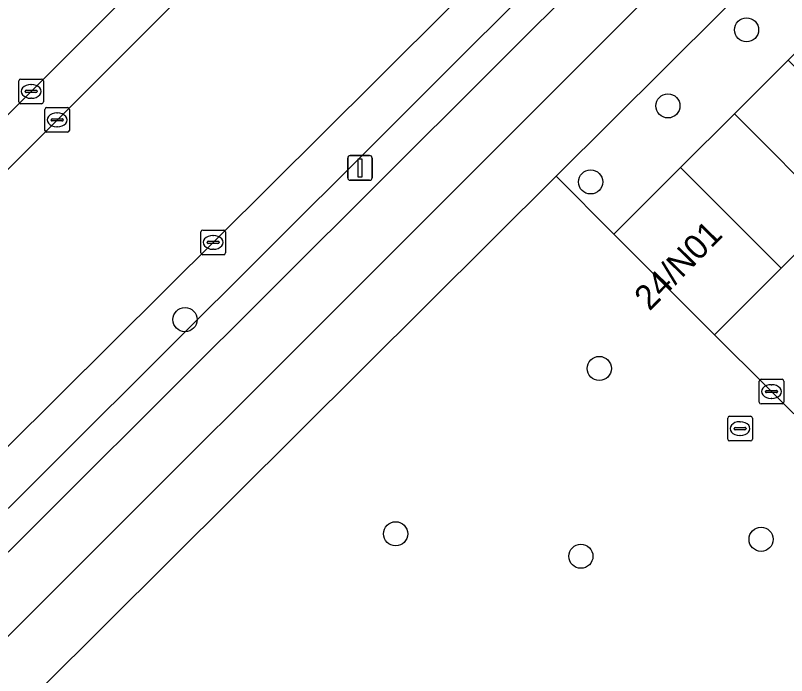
# Model space of a CAD drawing. Extents: x 159960 to 160866, y 382700 to 383354.
# Drawn here: x 160271.97 to 160303.25, y 383050.26 to 383077.04 of the extents above; entities that cross this region are included whole.
import ezdxf

# ---------------------------------------------------------------- set-up
doc = ezdxf.new("R2010")
doc.units = 0
for name, color, linetype in [('IMGEO_Berm_open', 7, 'Continuous'), ('IMGEO_Boom', 7, 'Continuous'), ('IMGEO_Fietspad_open', 7, 'Continuous'), ('IMGEO_Groenvoorziening', 7, 'Continuous'), ('IMGEO_Kolk', 7, 'Continuous'), ('IMGEO_Lichtmast', 7, 'Continuous'), ('IMGEO_Pand', 7, 'Continuous'), ('IMGEO_Pand_nummerreeks', 7, 'Continuous'), ('IMGEO_Parkeervlak_open', 7, 'Continuous'), ('IMGEO_Rijbaan_lokaal_gesloten', 7, 'Continuous'), ('IMGEO_Rijbaan_lokaal_open', 7, 'Continuous'), ('IMGEO_Rioolput', 7, 'Continuous'), ('IMGEO_Verkeerseiland_open', 7, 'Continuous'), ('IMGEO_Voetpad_open', 7, 'Continuous')]:
    doc.layers.add(name, color=color, linetype=linetype)

msp = doc.modelspace()

# ---------------------------------------------------------------- linework, layer by layer
at = {"layer": 'IMGEO_Berm_open'}
for points in [[(160265.151, 383048.791), (160330.202, 383113.614), (160344.403, 383127.954)], [(160340.966, 383126.2), (160330.504, 383115.762), (160313.927, 383099.222), (160286.446, 383071.777), (160265.346, 383050.749), (160260.54, 383046.135), (160258.981, 383044.638), (160246.325, 383032.486), (160244.244, 383030.455)]]:
    msp.add_lwpolyline(points, dxfattribs=at)
at = {"layer": 'IMGEO_Boom'}
for centre in [(160301.626, 383076.453), (160298.436, 383073.369), (160295.3, 383070.284), (160278.845, 383064.698), (160295.651, 383062.718), (160287.39, 383056.012), (160302.215, 383055.789), (160294.905, 383055.101)]:
    msp.add_circle(centre, 0.489, dxfattribs=at)
at = {"layer": 'IMGEO_Fietspad_open'}
for points in [[(160354.266, 383138.215), (160344.403, 383127.954), (160330.202, 383113.614), (160265.151, 383048.791), (160244.662, 383029.223), (160210.466, 382996.565), (160207.97, 382994.198), (160203.849, 382990.29), (160202.18, 382988.665), (160201.881, 382988.378)], [(160203.096, 382986.199), (160266.621, 383046.833), (160320.923, 383101.092)]]:
    msp.add_lwpolyline(points, dxfattribs=at)
at = {"layer": 'IMGEO_Groenvoorziening'}
for points in [[(160329.563, 383101.405), (160327.343, 383103.76), (160293.902, 383070.519), (160296.246, 383068.169), (160298.95, 383070.866), (160301.133, 383073.044), (160303.32, 383075.226), (160305.507, 383077.407), (160307.694, 383079.589), (160309.881, 383081.771), (160312.068, 383083.952), (160314.255, 383086.134), (160316.442, 383088.315), (160318.629, 383090.497), (160320.815, 383092.679), (160323.002, 383094.86), (160325.189, 383097.042), (160327.376, 383099.223)], [(160315.353, 383049.161), (160300.321, 383064.084), (160296.246, 383068.169), (160293.902, 383070.519), (160267.761, 383044.535), (160221.343, 383000.23), (160221.557, 383000), (160221.626, 382999.926), (160221.796, 383000), (160291.641, 383030.493)]]:
    msp.add_lwpolyline(points, close=True, dxfattribs=at)
at = {"layer": 'IMGEO_Kolk'}
for p, q in [((160272.103, 383073.531), (160272.103, 383074.383)), ((160272.178, 383074.457), (160273.03, 383074.457)), ((160273.104, 383074.383), (160273.104, 383073.531)), ((160272.405, 383074), (160272.803, 383074)), ((160272.591, 383074.237), (160272.616, 383074.237)), ((160272.362, 383073.951), (160272.362, 383073.963)), ((160272.8, 383073.914), (160272.402, 383073.914)), ((160272.614, 383073.677), (160272.589, 383073.677)), ((160272.846, 383073.963), (160272.846, 383073.951)), ((160273.03, 383073.457), (160272.178, 383073.457)), ((160273.157, 383072.376), (160273.157, 383073.228)), ((160273.232, 383073.302), (160274.084, 383073.302)), ((160273.645, 383073.082), (160273.67, 383073.082)), ((160274.158, 383073.228), (160274.158, 383072.376)), ((160273.416, 383072.796), (160273.416, 383072.808)), ((160273.854, 383072.759), (160273.456, 383072.759)), ((160273.459, 383072.845), (160273.857, 383072.845)), ((160273.9, 383072.808), (160273.9, 383072.796)), ((160273.668, 383072.522), (160273.643, 383072.522)), ((160274.084, 383072.302), (160273.232, 383072.302)), ((160279.487, 383067.407), (160279.487, 383068.259)), ((160279.562, 383068.333), (160280.414, 383068.333)), ((160279.975, 383068.113), (160280, 383068.113)), ((160280.488, 383068.259), (160280.488, 383067.407)), ((160279.746, 383067.827), (160279.746, 383067.839)), ((160280.184, 383067.79), (160279.786, 383067.79)), ((160279.789, 383067.876), (160280.187, 383067.876)), ((160280.23, 383067.839), (160280.23, 383067.827)), ((160279.998, 383067.553), (160279.973, 383067.553)), ((160280.414, 383067.333), (160279.562, 383067.333)), ((160302.137, 383061.355), (160302.137, 383062.207)), ((160302.212, 383062.281), (160303.064, 383062.281)), ((160303.138, 383062.207), (160303.138, 383061.355)), ((160302.396, 383061.775), (160302.396, 383061.787)), ((160302.439, 383061.824), (160302.837, 383061.824)), ((160302.625, 383062.061), (160302.65, 383062.061)), ((160302.88, 383061.787), (160302.88, 383061.775)), ((160302.834, 383061.738), (160302.436, 383061.738)), ((160302.648, 383061.501), (160302.623, 383061.501)), ((160303.064, 383061.281), (160302.212, 383061.281))]:
    msp.add_line(p, q, dxfattribs=at)
for points in [[(160272.103, 383073.531), (160272.103, 383074.383)], [(160272.178, 383074.457), (160273.03, 383074.457)], [(160273.104, 383074.383), (160273.104, 383073.531)], [(160273.03, 383073.457), (160272.178, 383073.457)], [(160273.157, 383072.376), (160273.157, 383073.228)], [(160273.232, 383073.302), (160274.084, 383073.302)], [(160274.158, 383073.228), (160274.158, 383072.376)], [(160274.084, 383072.302), (160273.232, 383072.302)], [(160279.487, 383067.407), (160279.487, 383068.259)], [(160279.562, 383068.333), (160280.414, 383068.333)], [(160280.488, 383068.259), (160280.488, 383067.407)], [(160280.414, 383067.333), (160279.562, 383067.333)], [(160302.137, 383061.355), (160302.137, 383062.207)], [(160302.212, 383062.281), (160303.064, 383062.281)], [(160303.138, 383062.207), (160303.138, 383061.355)], [(160303.064, 383061.281), (160302.212, 383061.281)]]:
    msp.add_lwpolyline(points, dxfattribs=at)
for centre, radius, start, end in [((160272.18, 383074.381), 0.0765, 91.552, 178.448), ((160272.18, 383074.381), 0.0765, 91.552, 178.448), ((160273.028, 383074.381), 0.0765, 1.552, 88.448), ((160273.028, 383074.381), 0.0765, 1.552, 88.448), ((160272.402, 383073.96), 0.0403, 85.8775, 175.7526), ((160272.807, 383073.962), 0.0386, 1.7309, 96.639), ((160272.399, 383073.95), 0.0366, 178.938, 274.7102), ((160272.803, 383073.957), 0.043, 264.8664, 352.4533), ((160272.18, 383073.533), 0.0765, 181.552, 268.448), ((160272.18, 383073.533), 0.0765, 181.552, 268.448), ((160273.028, 383073.533), 0.0765, 271.552, 358.448), ((160273.028, 383073.533), 0.0765, 271.552, 358.448), ((160273.234, 383073.226), 0.0765, 91.552, 178.448), ((160273.234, 383073.226), 0.0765, 91.552, 178.448), ((160274.082, 383073.226), 0.0765, 1.552, 88.448), ((160274.082, 383073.226), 0.0765, 1.552, 88.448), ((160273.456, 383072.805), 0.0403, 85.8775, 175.7526), ((160273.453, 383072.795), 0.0366, 178.938, 274.7102), ((160273.857, 383072.802), 0.043, 264.8664, 352.4533), ((160273.861, 383072.807), 0.0386, 1.7309, 96.639), ((160273.234, 383072.378), 0.0765, 181.552, 268.448), ((160273.234, 383072.378), 0.0765, 181.552, 268.448), ((160274.082, 383072.378), 0.0765, 271.552, 358.448), ((160274.082, 383072.378), 0.0765, 271.552, 358.448), ((160279.564, 383068.257), 0.0765, 91.552, 178.448), ((160279.564, 383068.257), 0.0765, 91.552, 178.448), ((160280.412, 383068.257), 0.0765, 1.552, 88.448), ((160280.412, 383068.257), 0.0765, 1.552, 88.448), ((160279.786, 383067.836), 0.0403, 85.8775, 175.7526), ((160279.783, 383067.826), 0.0366, 178.938, 274.7102), ((160280.187, 383067.833), 0.043, 264.8664, 352.4533), ((160280.191, 383067.838), 0.0386, 1.7309, 96.639), ((160279.564, 383067.409), 0.0765, 181.552, 268.448), ((160279.564, 383067.409), 0.0765, 181.552, 268.448), ((160280.412, 383067.409), 0.0765, 271.552, 358.448), ((160280.412, 383067.409), 0.0765, 271.552, 358.448), ((160302.214, 383062.205), 0.0765, 91.552, 178.448), ((160302.214, 383062.205), 0.0765, 91.552, 178.448), ((160303.062, 383062.205), 0.0765, 1.552, 88.448), ((160303.062, 383062.205), 0.0765, 1.552, 88.448), ((160302.436, 383061.784), 0.0403, 85.8775, 175.7526), ((160302.433, 383061.774), 0.0366, 178.938, 274.7102), ((160302.837, 383061.781), 0.043, 264.8664, 352.4533), ((160302.841, 383061.786), 0.0386, 1.7309, 96.639), ((160302.214, 383061.357), 0.0765, 181.552, 268.448), ((160302.214, 383061.357), 0.0765, 181.552, 268.448), ((160303.062, 383061.357), 0.0765, 271.552, 358.448), ((160303.062, 383061.357), 0.0765, 271.552, 358.448)]:
    msp.add_arc(centre, radius, start, end, dxfattribs=at)
for centre, major_axis, ratio, start_param, end_param in [((160272.59, 383073.957), (-0.387, 0.002), 0.722429, 4.712389, 7.853982), ((160272.615, 383073.957), (-0.39, 0.002), 0.717154, 1.570796, 4.712389), ((160273.644, 383072.802), (-0.387, 0.002), 0.722429, 4.712389, 7.853982), ((160273.669, 383072.802), (-0.39, 0.002), 0.717154, 1.570796, 4.712389), ((160279.974, 383067.833), (-0.387, 0.002), 0.722429, 4.712389, 7.853982), ((160279.999, 383067.833), (-0.39, 0.002), 0.717154, 1.570796, 4.712389), ((160302.624, 383061.781), (-0.387, 0.002), 0.722429, 4.712389, 7.853982), ((160302.649, 383061.781), (-0.39, 0.002), 0.717154, 1.570796, 4.712389)]:
    msp.add_ellipse(centre, major_axis=major_axis, ratio=ratio, start_param=start_param, end_param=end_param, dxfattribs=at)
at = {"layer": 'IMGEO_Lichtmast'}
for p, q in [((160285.446, 383070.453), (160285.446, 383071.253)), ((160285.446, 383071.253), (160285.446, 383070.453)), ((160285.546, 383071.353), (160286.336, 383071.353)), ((160286.336, 383071.353), (160285.546, 383071.353)), ((160286.436, 383071.253), (160286.436, 383070.453)), ((160286.436, 383070.453), (160286.436, 383071.253)), ((160286.336, 383070.353), (160285.546, 383070.353)), ((160285.546, 383070.353), (160286.336, 383070.353))]:
    msp.add_line(p, q, dxfattribs=at)
msp.add_lwpolyline([(160285.866, 383071.228), (160286.016, 383071.228), (160286.016, 383070.478), (160285.866, 383070.478), (160285.866, 383071.228)], dxfattribs=at)
for centre, start, end in [((160285.546, 383071.253), 90, 180), ((160285.546, 383071.253), 90, 180), ((160286.336, 383071.253), 0, 90), ((160286.336, 383071.253), 360, 90), ((160285.546, 383070.453), 180, 270), ((160285.546, 383070.453), 180, 270), ((160286.336, 383070.453), 270, 0), ((160286.336, 383070.453), 270, 0)]:
    msp.add_arc(centre, 0.1, start, end, dxfattribs=at)
at = {"layer": 'IMGEO_Pand'}
for points in [[(160301.133, 383073.044), (160305.208, 383068.959), (160307.395, 383071.141), (160303.32, 383075.226)], [(160301.133, 383073.044), (160298.95, 383070.866), (160303.025, 383066.781), (160305.208, 383068.959)], [(160298.95, 383070.866), (160296.246, 383068.169), (160300.321, 383064.084), (160303.025, 383066.781)]]:
    msp.add_lwpolyline(points, close=True, dxfattribs=at)
at = {"layer": 'IMGEO_Parkeervlak_open'}
for points in [[(160341.562, 383129.426), (160330.605, 383118.522), (160329.197, 383117.105), (160311.713, 383099.5), (160308.497, 383096.209), (160286.618, 383074.417), (160262.97, 383050.94), (160262.093, 383050.07), (160241.075, 383030.001)], [(160244.244, 383030.455), (160246.325, 383032.486), (160258.981, 383044.638), (160257.959, 383045.723), (160259.493, 383047.217), (160260.54, 383046.135), (160265.346, 383050.749), (160286.446, 383071.777), (160313.927, 383099.222)]]:
    msp.add_lwpolyline(points, dxfattribs=at)
at = {"layer": 'IMGEO_Rijbaan_lokaal_gesloten'}
for points in [[(160326.53, 383125.733), (160323.63, 383122.827), (160317.799, 383116.986), (160308.34, 383107.547), (160303.301, 383102.567), (160299.87, 383099.011), (160287.105, 383086.228), (160269.578, 383068.725), (160257.319, 383056.597), (160262.97, 383050.94), (160286.618, 383074.417), (160308.497, 383096.209), (160311.713, 383099.5), (160329.197, 383117.105)], [(160246.666, 383050.082), (160247.59, 383050.744), (160248.809, 383051.683), (160250, 383052.657), (160250.217, 383052.829), (160251.322, 383053.759), (160252.423, 383054.693), (160253.564, 383055.617), (160254.7, 383056.547), (160256.492, 383058.098), (160258.244, 383059.694), (160259.545, 383060.959), (160260.81, 383062.259), (160264.932, 383066.316), (160275.283, 383076.626), (160285.724, 383087.065)]]:
    msp.add_lwpolyline(points, dxfattribs=at)
at = {"layer": 'IMGEO_Rijbaan_lokaal_open'}
msp.add_lwpolyline([(160353.698, 383067.892), (160358.04, 383071.104), (160353.872, 383076.62), (160343.659, 383087.021), (160333.639, 383097.319), (160331.452, 383095.137), (160329.265, 383092.956), (160327.078, 383090.774), (160324.891, 383088.593), (160322.704, 383086.411), (160320.517, 383084.23), (160318.33, 383082.048), (160316.143, 383079.867), (160313.956, 383077.685), (160311.769, 383075.504), (160309.582, 383073.322), (160307.395, 383071.141), (160305.208, 383068.959), (160303.025, 383066.781), (160300.321, 383064.084), (160315.353, 383049.161), (160318.121, 383046.413), (160325.142, 383050.537), (160324.477, 383051.186)], dxfattribs=at)
at = {"layer": 'IMGEO_Rioolput'}
for p, q in [((160300.862, 383059.851), (160300.862, 383060.703)), ((160300.937, 383060.777), (160301.789, 383060.777)), ((160301.35, 383060.557), (160301.375, 383060.557)), ((160301.863, 383060.703), (160301.863, 383059.851)), ((160301.121, 383060.271), (160301.121, 383060.283)), ((160301.559, 383060.234), (160301.161, 383060.234)), ((160301.164, 383060.32), (160301.562, 383060.32)), ((160301.605, 383060.283), (160301.605, 383060.271)), ((160301.373, 383059.997), (160301.348, 383059.997)), ((160301.789, 383059.777), (160300.937, 383059.777))]:
    msp.add_line(p, q, dxfattribs=at)
for points in [[(160300.862, 383059.851), (160300.862, 383060.703)], [(160300.937, 383060.777), (160301.789, 383060.777)], [(160301.863, 383060.703), (160301.863, 383059.851)], [(160301.789, 383059.777), (160300.937, 383059.777)]]:
    msp.add_lwpolyline(points, dxfattribs=at)
for centre, radius, start, end in [((160300.939, 383060.701), 0.0765, 91.552, 178.448), ((160300.939, 383060.701), 0.0765, 91.552, 178.448), ((160301.787, 383060.701), 0.0765, 1.552, 88.448), ((160301.787, 383060.701), 0.0765, 1.552, 88.448), ((160301.161, 383060.28), 0.0403, 85.8775, 175.7526), ((160301.158, 383060.27), 0.0366, 178.938, 274.7102), ((160301.562, 383060.277), 0.043, 264.8664, 352.4533), ((160301.566, 383060.282), 0.0386, 1.7309, 96.639), ((160300.939, 383059.853), 0.0765, 181.552, 268.448), ((160300.939, 383059.853), 0.0765, 181.552, 268.448), ((160301.787, 383059.853), 0.0765, 271.552, 358.448), ((160301.787, 383059.853), 0.0765, 271.552, 358.448)]:
    msp.add_arc(centre, radius, start, end, dxfattribs=at)
for centre, major_axis, ratio, start_param, end_param in [((160301.349, 383060.277), (-0.387, 0.002), 0.722429, 4.712389, 7.853982), ((160301.374, 383060.277), (-0.39, 0.002), 0.717154, 1.570796, 4.712389)]:
    msp.add_ellipse(centre, major_axis=major_axis, ratio=ratio, start_param=start_param, end_param=end_param, dxfattribs=at)
at = {"layer": 'IMGEO_Verkeerseiland_open'}
for points in [[(160322.474, 383123.785), (160315.589, 383116.881), (160309.183, 383110.548), (160302.578, 383103.945), (160298.008, 383099.331), (160294.588, 383095.902), (160285.724, 383087.065), (160275.283, 383076.626), (160264.932, 383066.316), (160260.81, 383062.259), (160259.545, 383060.959), (160258.244, 383059.694), (160256.492, 383058.098), (160254.7, 383056.547), (160253.564, 383055.617), (160252.423, 383054.693), (160251.322, 383053.759), (160250.217, 383052.829), (160250, 383052.657), (160248.809, 383051.683), (160247.59, 383050.744), (160246.666, 383050.082)], [(160229.941, 383030.558), (160230.481, 383031.072), (160237.264, 383037.374), (160239.281, 383039.309), (160253.577, 383052.895), (160257.319, 383056.597), (160269.578, 383068.725), (160287.105, 383086.228), (160299.87, 383099.011), (160303.301, 383102.567), (160308.34, 383107.547), (160317.799, 383116.986)]]:
    msp.add_lwpolyline(points, dxfattribs=at)
at = {"layer": 'IMGEO_Voetpad_open'}
for points in [[(160293.902, 383070.519), (160327.343, 383103.76), (160328.208, 383104.62), (160328.266, 383104.678), (160335.071, 383111.068), (160377.423, 383150.839), (160378.127, 383160.166), (160378.427, 383163.718), (160379.565, 383177.511), (160378.829, 383177.553)], [(160359.534, 383140.192), (160355.084, 383135.582), (160349.301, 383129.494), (160346.069, 383126.243), (160333.013, 383113.184), (160320.923, 383101.092), (160266.621, 383046.833), (160203.096, 382986.199), (160209.403, 382984.888)], [(160209.145, 382988.27), (160214.319, 382993.195), (160221.343, 383000.23), (160267.761, 383044.535), (160293.902, 383070.519)]]:
    msp.add_lwpolyline(points, dxfattribs=at)

# ---------------------------------------------------------------- texts
at = {"layer": 'IMGEO_Pand_nummerreeks'}
msp.add_text('24/N01', height=1, rotation=45.5355, dxfattribs=at).set_placement((160297.69, 383065.022))

doc.saveas('drawing.dxf')
